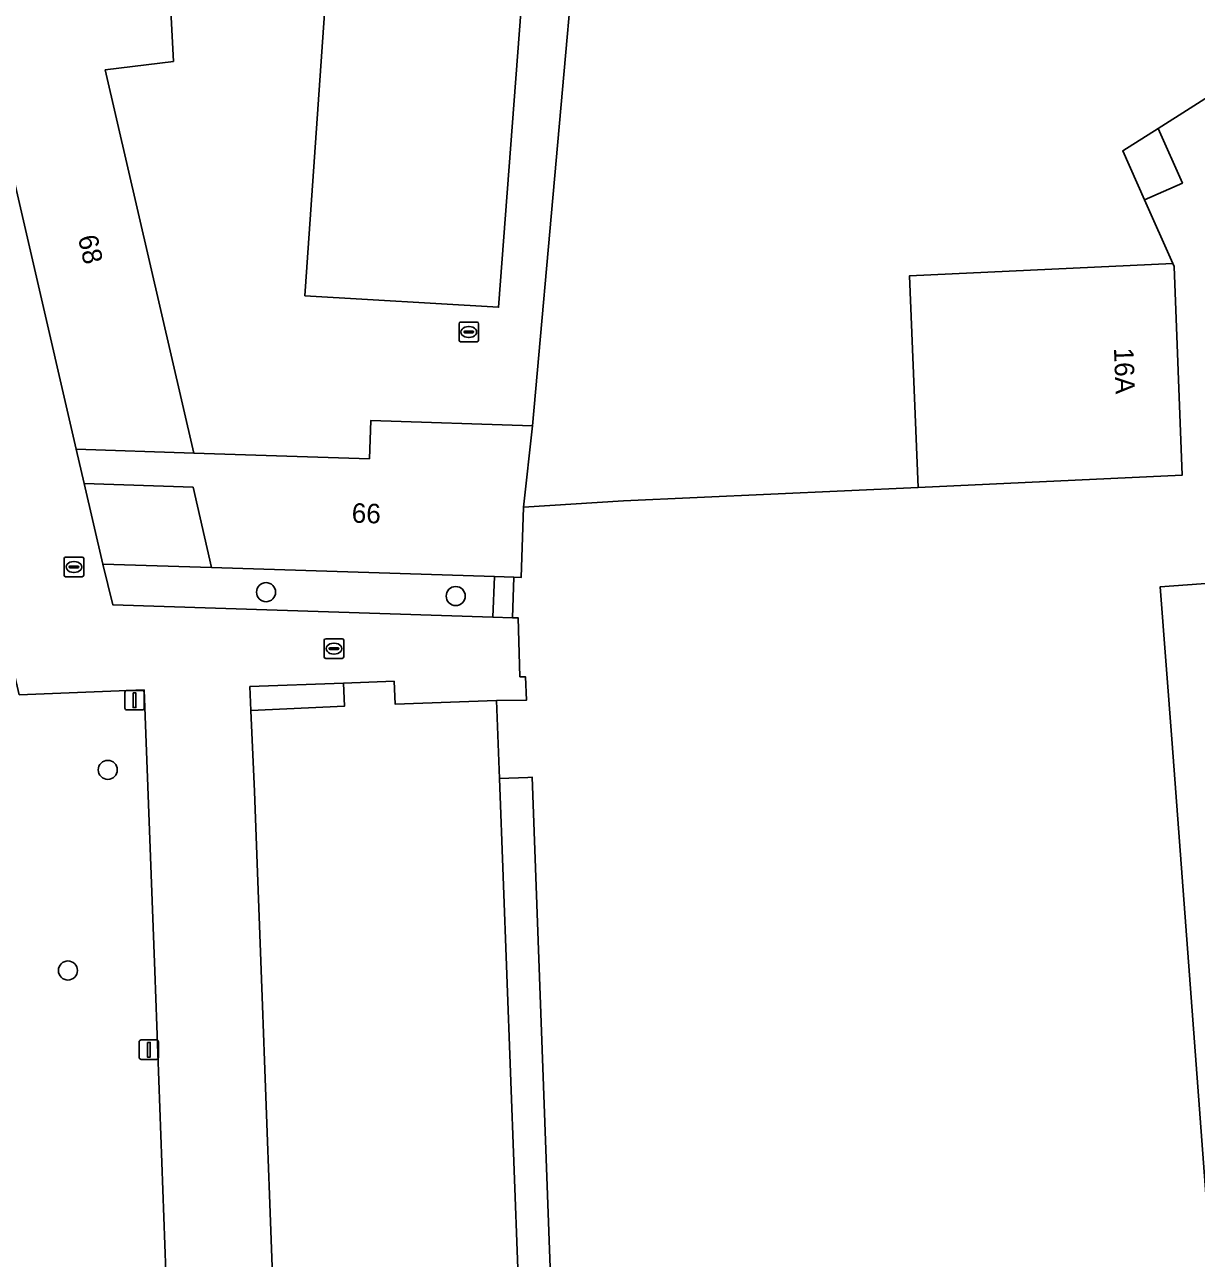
# Model space of a CAD drawing. Extents: x 160663 to 161506, y 382245 to 383291.
# Drawn here: x 161230.9 to 161291, y 382883.7 to 382947 of the extents above; entities that cross this region are included whole.
import ezdxf

# ---------------------------------------------------------------- set-up
doc = ezdxf.new("R2010")
doc.units = 0
for name, color, linetype in [('IMGEO_Boom', 7, 'Continuous'), ('IMGEO_Brandkraan', 7, 'Continuous'), ('IMGEO_Erf', 7, 'Continuous'), ('IMGEO_Groenvoorziening', 7, 'Continuous'), ('IMGEO_Kolk', 7, 'Continuous'), ('IMGEO_Lichtmast', 7, 'Continuous'), ('IMGEO_Pand', 7, 'Continuous'), ('IMGEO_Pand_nummerreeks', 7, 'Continuous'), ('IMGEO_Pand_overbouw', 7, 'Continuous'), ('IMGEO_Pand_vergunning_verleend', 7, 'Continuous'), ('IMGEO_Voetpad_open', 7, 'Continuous')]:
    doc.layers.add(name, color=color, linetype=linetype)

msp = doc.modelspace()

# ---------------------------------------------------------------- linework, layer by layer
at = {"layer": 'IMGEO_Boom'}
for centre in [(161243.276, 382917.851), (161252.997, 382917.652), (161235.164, 382908.739), (161233.123, 382898.45)]:
    msp.add_circle(centre, 0.489, dxfattribs=at)
at = {"layer": 'IMGEO_Brandkraan'}
for p, q in [((161232.93, 382918.718), (161232.93, 382919.57)), ((161233.005, 382919.644), (161233.857, 382919.644)), ((161233.418, 382919.424), (161233.443, 382919.424)), ((161233.931, 382919.57), (161233.931, 382918.718)), ((161233.857, 382918.644), (161233.005, 382918.644)), ((161233.189, 382919.138), (161233.189, 382919.15)), ((161233.627, 382919.101), (161233.229, 382919.101)), ((161233.232, 382919.187), (161233.63, 382919.187)), ((161233.441, 382918.864), (161233.416, 382918.864)), ((161233.673, 382919.15), (161233.673, 382919.138))]:
    msp.add_line(p, q, dxfattribs=at)
for points in [[(161232.93, 382918.718), (161232.93, 382919.57)], [(161233.005, 382919.644), (161233.857, 382919.644)], [(161233.931, 382919.57), (161233.931, 382918.718)], [(161233.857, 382918.644), (161233.005, 382918.644)]]:
    msp.add_lwpolyline(points, dxfattribs=at)
for centre, radius, start, end in [((161233.007, 382919.568), 0.0765, 91.55205, 178.44795), ((161233.007, 382919.568), 0.0765, 91.55205, 178.44795), ((161233.855, 382919.568), 0.0765, 1.55205, 88.44795), ((161233.855, 382919.568), 0.0765, 1.55205, 88.44795), ((161233.007, 382918.72), 0.0765, 181.55205, 268.44795), ((161233.007, 382918.72), 0.0765, 181.55205, 268.44795), ((161233.229, 382919.147), 0.0403, 85.87752, 175.75265), ((161233.226, 382919.137), 0.0366, 178.93798, 274.71019), ((161233.63, 382919.144), 0.043, 264.86636, 352.45326), ((161233.634, 382919.149), 0.0386, 1.73085, 96.63898), ((161233.855, 382918.72), 0.0765, 271.55205, 358.44795), ((161233.855, 382918.72), 0.0765, 271.55205, 358.44795)]:
    msp.add_arc(centre, radius, start, end, dxfattribs=at)
for centre, major_axis, ratio, start_param, end_param in [((161233.417, 382919.144), (-0.387, 0.002), 0.722429, 4.712389, 7.853982), ((161233.442, 382919.144), (-0.39, 0.002), 0.717154, 1.570796, 4.712389)]:
    msp.add_ellipse(centre, major_axis=major_axis, ratio=ratio, start_param=start_param, end_param=end_param, dxfattribs=at)
at = {"layer": 'IMGEO_Erf'}
for points in [[(161237.924, 382956.777), (161238.531, 382945.072), (161235.033, 382944.635), (161239.574, 382924.983), (161248.576, 382924.69), (161248.641, 382926.649), (161256.935, 382926.374), (161259.356, 382953.614)], [(161294.296, 382944.988), (161289.004, 382941.635), (161290.249, 382938.828), (161288.304, 382937.966), (161289.75, 382934.705), (161289.82, 382934.548), (161290.227, 382923.845), (161276.704, 382923.227), (161261.604, 382922.537), (161256.475, 382922.218), (161256.359, 382918.606), (161255.985, 382918.618), (161255.917, 382916.539), (161256.205, 382916.529), (161256.286, 382913.511), (161256.575, 382913.512), (161256.634, 382912.317), (161255.091, 382912.295), (161255.24, 382908.298), (161256.699, 382908.353), (161256.92, 382908.361), (161257.875, 382882.283)], [(161291.667, 382884.009), (161290.609, 382898.208), (161289.712, 382910.087), (161289.109, 382918.132), (161310.344, 382919.686)]]:
    msp.add_lwpolyline(points, dxfattribs=at)
at = {"layer": 'IMGEO_Groenvoorziening'}
for points in [[(161203.004, 382921.558), (161203.727, 382902.468), (161204.395, 382884.755), (161221.635, 382880.325), (161238.405, 382875.998), (161237.571, 382898.417), (161237.023, 382912.84), (161230.627, 382912.589), (161227.102, 382927.696)], [(161254.985, 382918.65), (161240.484, 382919.111), (161234.916, 382919.288), (161235.419, 382917.203), (161254.894, 382916.572)]]:
    msp.add_lwpolyline(points, close=True, dxfattribs=at)
at = {"layer": 'IMGEO_Kolk'}
for p, q in [((161253.169, 382930.768), (161253.169, 382931.62)), ((161253.244, 382931.694), (161254.096, 382931.694)), ((161253.657, 382931.474), (161253.682, 382931.474)), ((161254.17, 382931.62), (161254.17, 382930.768)), ((161254.096, 382930.694), (161253.244, 382930.694)), ((161253.428, 382931.188), (161253.428, 382931.2)), ((161253.866, 382931.151), (161253.468, 382931.151)), ((161253.471, 382931.237), (161253.869, 382931.237)), ((161253.68, 382930.914), (161253.655, 382930.914)), ((161253.912, 382931.2), (161253.912, 382931.188)), ((161246.333, 382915.456), (161247.185, 382915.456)), ((161246.258, 382914.53), (161246.258, 382915.382)), ((161246.517, 382914.95), (161246.517, 382914.962)), ((161246.955, 382914.913), (161246.557, 382914.913)), ((161246.56, 382914.999), (161246.958, 382914.999)), ((161246.746, 382915.236), (161246.771, 382915.236)), ((161247.001, 382914.962), (161247.001, 382914.95)), ((161247.259, 382915.382), (161247.259, 382914.53)), ((161247.185, 382914.456), (161246.333, 382914.456)), ((161246.769, 382914.676), (161246.744, 382914.676))]:
    msp.add_line(p, q, dxfattribs=at)
for points in [[(161253.169, 382930.768), (161253.169, 382931.62)], [(161253.244, 382931.694), (161254.096, 382931.694)], [(161254.17, 382931.62), (161254.17, 382930.768)], [(161254.096, 382930.694), (161253.244, 382930.694)], [(161246.333, 382915.456), (161247.185, 382915.456)], [(161246.258, 382914.53), (161246.258, 382915.382)], [(161247.259, 382915.382), (161247.259, 382914.53)], [(161247.185, 382914.456), (161246.333, 382914.456)]]:
    msp.add_lwpolyline(points, dxfattribs=at)
for centre, radius, start, end in [((161253.246, 382931.618), 0.0765, 91.55205, 178.44795), ((161253.246, 382931.618), 0.0765, 91.55205, 178.44795), ((161254.094, 382931.618), 0.0765, 1.55205, 88.44795), ((161254.094, 382931.618), 0.0765, 1.55205, 88.44795), ((161253.246, 382930.77), 0.0765, 181.55205, 268.44795), ((161253.246, 382930.77), 0.0765, 181.55205, 268.44795), ((161253.468, 382931.197), 0.0403, 85.87752, 175.75265), ((161253.465, 382931.187), 0.0366, 178.93798, 274.71019), ((161253.869, 382931.194), 0.043, 264.86636, 352.45326), ((161253.873, 382931.199), 0.0386, 1.73085, 96.63898), ((161254.094, 382930.77), 0.0765, 271.55205, 358.44795), ((161254.094, 382930.77), 0.0765, 271.55205, 358.44795), ((161246.335, 382915.38), 0.0765, 91.55205, 178.44795), ((161246.335, 382915.38), 0.0765, 91.55205, 178.44795), ((161247.183, 382915.38), 0.0765, 1.55205, 88.44795), ((161247.183, 382915.38), 0.0765, 1.55205, 88.44795), ((161246.557, 382914.959), 0.0403, 85.87752, 175.75265), ((161246.554, 382914.949), 0.0366, 178.93798, 274.71019), ((161246.958, 382914.956), 0.043, 264.86636, 352.45326), ((161246.962, 382914.961), 0.0386, 1.73085, 96.63898), ((161246.335, 382914.532), 0.0765, 181.55205, 268.44795), ((161246.335, 382914.532), 0.0765, 181.55205, 268.44795), ((161247.183, 382914.532), 0.0765, 271.55205, 358.44795), ((161247.183, 382914.532), 0.0765, 271.55205, 358.44795)]:
    msp.add_arc(centre, radius, start, end, dxfattribs=at)
for centre, major_axis, ratio, start_param, end_param in [((161253.656, 382931.194), (-0.387, 0.002), 0.722429, 4.712389, 7.853982), ((161253.681, 382931.194), (-0.39, 0.002), 0.717154, 1.570796, 4.712389), ((161246.745, 382914.956), (-0.387, 0.002), 0.722429, 4.712389, 7.853982), ((161246.77, 382914.956), (-0.39, 0.002), 0.717154, 1.570796, 4.712389)]:
    msp.add_ellipse(centre, major_axis=major_axis, ratio=ratio, start_param=start_param, end_param=end_param, dxfattribs=at)
at = {"layer": 'IMGEO_Lichtmast'}
for p, q in [((161236.041, 382911.911), (161236.041, 382912.711)), ((161236.041, 382912.711), (161236.041, 382911.911)), ((161236.141, 382912.811), (161236.931, 382912.811)), ((161236.931, 382912.811), (161236.141, 382912.811)), ((161237.031, 382912.711), (161237.031, 382911.911)), ((161237.031, 382911.911), (161237.031, 382912.711)), ((161236.931, 382911.811), (161236.141, 382911.811)), ((161236.141, 382911.811), (161236.931, 382911.811)), ((161236.773, 382893.989), (161236.773, 382894.789)), ((161236.773, 382894.789), (161236.773, 382893.989)), ((161236.873, 382894.889), (161237.663, 382894.889)), ((161237.663, 382894.889), (161236.873, 382894.889)), ((161237.763, 382894.789), (161237.763, 382893.989)), ((161237.763, 382893.989), (161237.763, 382894.789)), ((161237.663, 382893.889), (161236.873, 382893.889)), ((161236.873, 382893.889), (161237.663, 382893.889))]:
    msp.add_line(p, q, dxfattribs=at)
for points in [[(161236.461, 382912.686), (161236.611, 382912.686), (161236.611, 382911.936), (161236.461, 382911.936), (161236.461, 382912.686)], [(161237.193, 382894.764), (161237.343, 382894.764), (161237.343, 382894.014), (161237.193, 382894.014), (161237.193, 382894.764)]]:
    msp.add_lwpolyline(points, dxfattribs=at)
for centre, start, end in [((161236.141, 382912.711), 90, 180), ((161236.141, 382912.711), 90, 180), ((161236.931, 382912.711), 0, 90), ((161236.931, 382912.711), 360, 90), ((161236.141, 382911.911), 180, 270), ((161236.141, 382911.911), 180, 270), ((161236.931, 382911.911), 270, 0), ((161236.931, 382911.911), 270, 0), ((161236.873, 382894.789), 90, 180), ((161236.873, 382894.789), 90, 180), ((161237.663, 382894.789), 0, 90), ((161237.663, 382894.789), 360, 90), ((161236.873, 382893.989), 180, 270), ((161236.873, 382893.989), 180, 270), ((161237.663, 382893.989), 270, 0), ((161237.663, 382893.989), 270, 0)]:
    msp.add_arc(centre, 0.1, start, end, dxfattribs=at)
at = {"layer": 'IMGEO_Pand'}
for points in [[(161297.3, 382977.653), (161259.115, 382954.598), (161259.094, 382954.219), (161258.997, 382954.152), (161259.356, 382953.614), (161256.935, 382926.374), (161256.475, 382922.218), (161261.604, 382922.537), (161276.704, 382923.227), (161276.252, 382934.068), (161289.75, 382934.705), (161288.304, 382937.966), (161287.187, 382940.484), (161289.004, 382941.635), (161294.296, 382944.988)], [(161257.305, 382853.02), (161255.24, 382908.298), (161255.091, 382912.295), (161249.89, 382912.115), (161249.839, 382913.283), (161247.247, 382913.188), (161247.3, 382912.009), (161242.503, 382911.79), (161242.692, 382907.633), (161242.845, 382903.476), (161242.945, 382900.758), (161243.097, 382896.639), (161243.198, 382893.843), (161243.349, 382889.685), (161243.448, 382886.955), (161243.603, 382882.802)]]:
    msp.add_lwpolyline(points, dxfattribs=at)
for points in [[(161235.033, 382944.635), (161238.531, 382945.072), (161237.924, 382956.777), (161232.925, 382956.153), (161231.72, 382962.91), (161231.364, 382964.905), (161228.129, 382964.063), (161226.484, 382963.634), (161223.29, 382962.802), (161223.415, 382962.394), (161223.63, 382962.468), (161229.105, 382944.255), (161229.201, 382943.935), (161233.551, 382925.179), (161239.574, 382924.983)], [(161289.004, 382941.635), (161287.187, 382940.484), (161288.304, 382937.966), (161290.249, 382938.828)], [(161276.704, 382923.227), (161290.227, 382923.845), (161289.82, 382934.548), (161289.75, 382934.705), (161276.252, 382934.068)], [(161256.935, 382926.374), (161248.641, 382926.649), (161248.576, 382924.69), (161239.574, 382924.983), (161233.551, 382925.179), (161233.959, 382923.418), (161239.536, 382923.232), (161240.484, 382919.111), (161254.985, 382918.65), (161255.985, 382918.618), (161256.359, 382918.606), (161256.475, 382922.218)], [(161315.33, 382920.051), (161310.344, 382919.686), (161289.109, 382918.132), (161289.712, 382910.087), (161290.609, 382898.208), (161291.667, 382884.009), (161317.932, 382885.371)]]:
    msp.add_lwpolyline(points, close=True, dxfattribs=at)
at = {"layer": 'IMGEO_Pand_overbouw'}
for points in [[(161239.536, 382923.232), (161233.959, 382923.418), (161234.916, 382919.288), (161240.484, 382919.111)], [(161247.247, 382913.188), (161242.448, 382913.012), (161242.503, 382911.79), (161247.3, 382912.009)]]:
    msp.add_lwpolyline(points, close=True, dxfattribs=at)
at = {"layer": 'IMGEO_Pand_vergunning_verleend'}
msp.add_lwpolyline([(161245.258, 382933.053), (161248.186, 382975.052), (161258.391, 382974.653), (161255.196, 382932.464)], close=True, dxfattribs=at)
at = {"layer": 'IMGEO_Voetpad_open'}
for points in [[(161243.603, 382882.802), (161243.448, 382886.955), (161243.349, 382889.685), (161243.198, 382893.843), (161243.097, 382896.639), (161242.945, 382900.758), (161242.845, 382903.476), (161242.692, 382907.633), (161242.503, 382911.79), (161242.448, 382913.012), (161247.247, 382913.188), (161249.839, 382913.283), (161249.89, 382912.115), (161255.091, 382912.295), (161256.634, 382912.317), (161256.575, 382913.512), (161256.286, 382913.511), (161256.205, 382916.529), (161255.917, 382916.539), (161254.894, 382916.572), (161235.419, 382917.203), (161234.916, 382919.288), (161233.959, 382923.418), (161233.551, 382925.179), (161229.201, 382943.935)], [(161230.627, 382912.589), (161237.023, 382912.84), (161237.571, 382898.417), (161238.405, 382875.998)]]:
    msp.add_lwpolyline(points, dxfattribs=at)
for points in [[(161239.536, 382923.232), (161233.959, 382923.418), (161234.916, 382919.288), (161240.484, 382919.111)], [(161255.985, 382918.618), (161254.985, 382918.65), (161254.894, 382916.572), (161255.917, 382916.539)], [(161247.247, 382913.188), (161242.448, 382913.012), (161242.503, 382911.79), (161247.3, 382912.009)], [(161259.825, 382853.115), (161258.725, 382882.315), (161257.875, 382882.283), (161256.92, 382908.361), (161256.699, 382908.353), (161255.24, 382908.298), (161257.305, 382853.02), (161258.798, 382853.076)]]:
    msp.add_lwpolyline(points, close=True, dxfattribs=at)

# ---------------------------------------------------------------- texts
at = {"layer": 'IMGEO_Pand_nummerreeks'}
for s, rotation, p in [('68', 282.93718, (161233.628, 382936.05)), ('16A', 272.0567, (161286.736, 382930.373)), ('66', 358.16654, (161247.657, 382921.42))]:
    msp.add_text(s, height=1, rotation=rotation, dxfattribs=at).set_placement(p)

doc.saveas('drawing.dxf')
